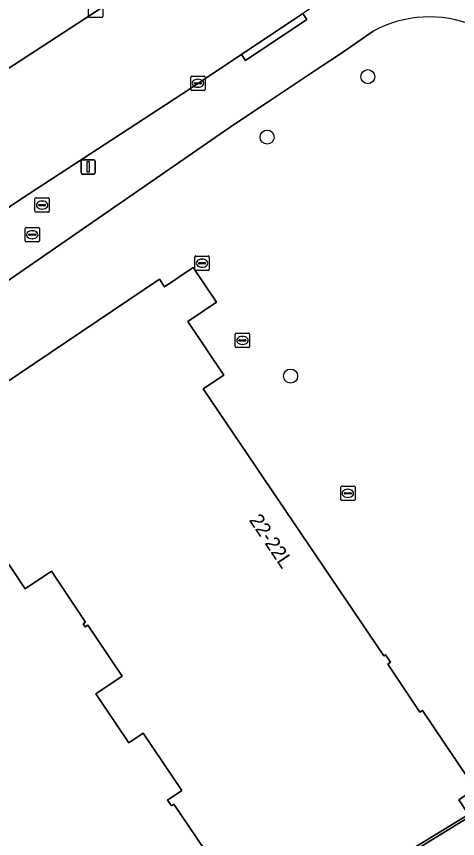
# Model space of a CAD drawing. Extents: x 161087 to 161926, y 382572 to 383873.
# Drawn here: x 161710.4 to 161741.1, y 382644.9 to 382702.1 of the extents above; entities that cross this region are included whole.
import ezdxf

# ---------------------------------------------------------------- set-up
doc = ezdxf.new("R2010")
doc.units = 0
for name, color, linetype in [('IMGEO_Boom', 7, 'Continuous'), ('IMGEO_Brandkraan', 7, 'Continuous'), ('IMGEO_Erf', 7, 'Continuous'), ('IMGEO_Kolk', 7, 'Continuous'), ('IMGEO_Lichtmast', 7, 'Continuous'), ('IMGEO_Pand', 7, 'Continuous'), ('IMGEO_Pand_nummerreeks', 7, 'Continuous'), ('IMGEO_Parkeervlak_open', 7, 'Continuous'), ('IMGEO_Rijbaan_lokaal_open', 7, 'Continuous'), ('IMGEO_Rioolput', 7, 'Continuous'), ('IMGEO_Voetpad_open', 7, 'Continuous')]:
    doc.layers.add(name, color=color, linetype=linetype)

msp = doc.modelspace()

# ---------------------------------------------------------------- linework, layer by layer
at = {"layer": 'IMGEO_Boom'}
for centre in [(161734.872, 382697.865), (161727.864, 382693.661), (161729.499, 382677.044)]:
    msp.add_circle(centre, 0.489, dxfattribs=at)
at = {"layer": 'IMGEO_Brandkraan'}
for p, q in [((161711.707, 382688.509), (161711.707, 382689.361)), ((161711.782, 382689.435), (161712.634, 382689.435)), ((161712.708, 382689.361), (161712.708, 382688.509)), ((161711.966, 382688.929), (161711.966, 382688.941)), ((161712.404, 382688.892), (161712.006, 382688.892)), ((161712.009, 382688.978), (161712.407, 382688.978)), ((161712.195, 382689.215), (161712.22, 382689.215)), ((161712.45, 382688.941), (161712.45, 382688.929)), ((161712.634, 382688.435), (161711.782, 382688.435)), ((161712.218, 382688.655), (161712.193, 382688.655))]:
    msp.add_line(p, q, dxfattribs=at)
for points in [[(161711.707, 382688.509), (161711.707, 382689.361)], [(161711.782, 382689.435), (161712.634, 382689.435)], [(161712.708, 382689.361), (161712.708, 382688.509)], [(161712.634, 382688.435), (161711.782, 382688.435)]]:
    msp.add_lwpolyline(points, dxfattribs=at)
for centre, radius, start, end in [((161711.784, 382689.359), 0.0765, 91.552, 178.448), ((161711.784, 382689.359), 0.0765, 91.552, 178.448), ((161712.632, 382689.359), 0.0765, 1.552, 88.448), ((161712.632, 382689.359), 0.0765, 1.552, 88.448), ((161712.006, 382688.938), 0.0403, 85.8775, 175.7526), ((161712.003, 382688.928), 0.0366, 178.938, 274.7102), ((161712.407, 382688.935), 0.043, 264.8664, 352.4533), ((161712.411, 382688.94), 0.0386, 1.7309, 96.639), ((161711.784, 382688.511), 0.0765, 181.552, 268.448), ((161711.784, 382688.511), 0.0765, 181.552, 268.448), ((161712.632, 382688.511), 0.0765, 271.552, 358.448), ((161712.632, 382688.511), 0.0765, 271.552, 358.448)]:
    msp.add_arc(centre, radius, start, end, dxfattribs=at)
for centre, major_axis, ratio, start_param, end_param in [((161712.194, 382688.935), (-0.387, 0.002), 0.722429, 4.712389, 7.853982), ((161712.219, 382688.935), (-0.39, 0.002), 0.717154, 1.570796, 4.712389)]:
    msp.add_ellipse(centre, major_axis=major_axis, ratio=ratio, start_param=start_param, end_param=end_param, dxfattribs=at)
at = {"layer": 'IMGEO_Erf'}
for points in [[(161735.255, 382701.021), (161732.962, 382699.466), (161731.689, 382698.619), (161728.763, 382696.666), (161727.938, 382696.115), (161725.531, 382694.508), (161718.244, 382689.485), (161701.091, 382677.661), (161701.029, 382677.802), (161699.806, 382676.99), (161692.19, 382671.902), (161685.571, 382667.484), (161684.546, 382666.8), (161679.878, 382663.684), (161678.967, 382663.076), (161676.16, 382661.202), (161674.931, 382660.382), (161671.581, 382658.146), (161671.236, 382657.915), (161664.134, 382653.175)], [(161715.388, 382659.714), (161715.213, 382659.599), (161715.065, 382659.813), (161715.235, 382659.927), (161712.849, 382663.468), (161711.028, 382662.242), (161709.203, 382664.95), (161691.894, 382653.285), (161705.616, 382632.96), (161708.777, 382628.279), (161708.895, 382628.104), (161709.59, 382627.074), (161709.708, 382626.9), (161704.022, 382623.425), (161704.187, 382623.185), (161742.576, 382646.789), (161760.971, 382658.101), (161760.61, 382659.053), (161759.351, 382662.367), (161759.169, 382662.845), (161745.752, 382698.169)], [(161679.583, 382641.37), (161672.727, 382651.507), (161689.091, 382662.531), (161688.997, 382662.671), (161720.365, 382683.794), (161720.728, 382683.254), (161722.721, 382684.597), (161724.341, 382682.191), (161722.345, 382680.847), (161724.856, 382677.117), (161723.424, 382676.152), (161735.976, 382657.583), (161736.092, 382657.661), (161736.443, 382657.138), (161736.26, 382657.015), (161738.5, 382653.672), (161738.683, 382653.795), (161741.783, 382649.168), (161741.678, 382649.096), (161742.234, 382648.258), (161741.213, 382647.581), (161741.875, 382646.56), (161729.232, 382638.832)], [(161724.029, 382643.326), (161721.371, 382647.263), (161721.21, 382647.154), (161720.935, 382647.56), (161721.93, 382648.232), (161719.25, 382652.202), (161718.252, 382651.528), (161715.947, 382654.943), (161717.772, 382656.174), (161715.388, 382659.714)], [(161779.952, 382608.946), (161767.176, 382642.388), (161760.971, 382658.101), (161742.576, 382646.789), (161704.187, 382623.185), (161704.022, 382623.425), (161695.384, 382618.145), (161695.27, 382618.322), (161690.885, 382615.891), (161702.391, 382602.921), (161711.019, 382594.472), (161714.507, 382591.277)]]:
    msp.add_lwpolyline(points, dxfattribs=at)
msp.add_arc((161739.14, 382694.004), 8.021, 66.9607, 118.9724, dxfattribs=at)
at = {"layer": 'IMGEO_Kolk'}
for p, q in [((161715.436, 382702.055), (161715.436, 382702.907)), ((161716.437, 382702.907), (161716.437, 382702.055)), ((161716.363, 382701.981), (161715.511, 382701.981)), ((161722.553, 382696.979), (161722.553, 382697.831)), ((161722.628, 382697.905), (161723.48, 382697.905)), ((161723.554, 382697.831), (161723.554, 382696.979)), ((161722.812, 382697.399), (161722.812, 382697.411)), ((161723.25, 382697.362), (161722.852, 382697.362)), ((161722.855, 382697.448), (161723.253, 382697.448)), ((161723.041, 382697.685), (161723.066, 382697.685)), ((161723.296, 382697.411), (161723.296, 382697.399)), ((161723.48, 382696.905), (161722.628, 382696.905)), ((161723.064, 382697.125), (161723.039, 382697.125))]:
    msp.add_line(p, q, dxfattribs=at)
for points in [[(161715.436, 382702.055), (161715.436, 382702.907)], [(161716.437, 382702.907), (161716.437, 382702.055)], [(161716.363, 382701.981), (161715.511, 382701.981)], [(161722.553, 382696.979), (161722.553, 382697.831)], [(161722.628, 382697.905), (161723.48, 382697.905)], [(161723.554, 382697.831), (161723.554, 382696.979)], [(161723.48, 382696.905), (161722.628, 382696.905)]]:
    msp.add_lwpolyline(points, dxfattribs=at)
for centre, radius, start, end in [((161715.513, 382702.057), 0.0765, 181.552, 268.448), ((161715.513, 382702.057), 0.0765, 181.552, 268.448), ((161716.361, 382702.057), 0.0765, 271.552, 358.448), ((161716.361, 382702.057), 0.0765, 271.552, 358.448), ((161722.63, 382697.829), 0.0765, 91.552, 178.448), ((161722.63, 382697.829), 0.0765, 91.552, 178.448), ((161723.478, 382697.829), 0.0765, 1.552, 88.448), ((161723.478, 382697.829), 0.0765, 1.552, 88.448), ((161722.852, 382697.408), 0.0403, 85.8775, 175.7526), ((161722.849, 382697.398), 0.0366, 178.938, 274.7102), ((161723.253, 382697.405), 0.043, 264.8664, 352.4533), ((161723.257, 382697.41), 0.0386, 1.7309, 96.639), ((161722.63, 382696.981), 0.0765, 181.552, 268.448), ((161722.63, 382696.981), 0.0765, 181.552, 268.448), ((161723.478, 382696.981), 0.0765, 271.552, 358.448), ((161723.478, 382696.981), 0.0765, 271.552, 358.448)]:
    msp.add_arc(centre, radius, start, end, dxfattribs=at)
for centre, major_axis, ratio, start_param, end_param in [((161723.04, 382697.405), (-0.387, 0.002), 0.722429, 4.712389, 7.853982), ((161723.065, 382697.405), (-0.39, 0.002), 0.717154, 1.570796, 4.712389)]:
    msp.add_ellipse(centre, major_axis=major_axis, ratio=ratio, start_param=start_param, end_param=end_param, dxfattribs=at)
at = {"layer": 'IMGEO_Lichtmast'}
for p, q in [((161714.914, 382691.194), (161714.914, 382691.994)), ((161714.914, 382691.994), (161714.914, 382691.194)), ((161715.014, 382692.094), (161715.804, 382692.094)), ((161715.804, 382692.094), (161715.014, 382692.094)), ((161715.904, 382691.994), (161715.904, 382691.194)), ((161715.904, 382691.194), (161715.904, 382691.994)), ((161715.804, 382691.094), (161715.014, 382691.094)), ((161715.014, 382691.094), (161715.804, 382691.094))]:
    msp.add_line(p, q, dxfattribs=at)
msp.add_lwpolyline([(161715.334, 382691.969), (161715.484, 382691.969), (161715.484, 382691.219), (161715.334, 382691.219), (161715.334, 382691.969)], dxfattribs=at)
for centre, start, end in [((161715.014, 382691.994), 90, 180), ((161715.014, 382691.994), 90, 180), ((161715.804, 382691.994), 0, 90), ((161715.804, 382691.994), 360, 90), ((161715.014, 382691.194), 180, 270), ((161715.014, 382691.194), 180, 270), ((161715.804, 382691.194), 270, 0), ((161715.804, 382691.194), 270, 0)]:
    msp.add_arc(centre, 0.1, start, end, dxfattribs=at)
at = {"layer": 'IMGEO_Pand'}
for points in [[(161729.232, 382638.832), (161741.875, 382646.56), (161741.213, 382647.581), (161742.234, 382648.258), (161741.678, 382649.096), (161741.783, 382649.168), (161738.683, 382653.795), (161738.5, 382653.672), (161736.26, 382657.015), (161736.443, 382657.138), (161736.092, 382657.661), (161735.976, 382657.583), (161723.424, 382676.152), (161724.856, 382677.117), (161722.345, 382680.847), (161724.341, 382682.191), (161722.721, 382684.597), (161720.728, 382683.254), (161720.365, 382683.794), (161688.997, 382662.671), (161689.091, 382662.531), (161672.727, 382651.507), (161679.583, 382641.37)], [(161705.616, 382632.96), (161691.894, 382653.285), (161709.203, 382664.95), (161711.028, 382662.242), (161712.849, 382663.468), (161715.235, 382659.927), (161715.065, 382659.813), (161715.213, 382659.599), (161715.388, 382659.714), (161717.772, 382656.174), (161715.947, 382654.943), (161718.252, 382651.528), (161719.25, 382652.202), (161721.93, 382648.232), (161720.935, 382647.56), (161721.21, 382647.154), (161721.371, 382647.263), (161724.029, 382643.326)]]:
    msp.add_lwpolyline(points, dxfattribs=at)
at = {"layer": 'IMGEO_Parkeervlak_open'}
msp.add_lwpolyline([(161706.678, 382696.36), (161717.203, 382703.237), (161713.951, 382708.143), (161708.93, 382704.83), (161703.907, 382701.396), (161705.397, 382699.138), (161706.688, 382697.209), (161706.795, 382697.045), (161706.841, 382696.685)], close=True, dxfattribs=at)
at = {"layer": 'IMGEO_Rijbaan_lokaal_open'}
msp.add_lwpolyline([(161717.203, 382703.237), (161706.678, 382696.36), (161701.807, 382693.056), (161700.182, 382691.91), (161699.988, 382691.772), (161660.57, 382665.356), (161658.586, 382664.031), (161663.174, 382657.246), (161664.046, 382657.83), (161662.924, 382659.486), (161675.735, 382668.065), (161680.939, 382671.625), (161685.938, 382675.035), (161686.973, 382675.729), (161688.094, 382674.073), (161693.868, 382677.944), (161698.929, 382681.367), (161703.962, 382684.791), (161710.791, 382689.395), (161721.919, 382696.655), (161726.08, 382699.414), (161730.343, 382702.265)], dxfattribs=at)
at = {"layer": 'IMGEO_Rioolput'}
for p, q in [((161711.023, 382686.45), (161711.023, 382687.302)), ((161711.098, 382687.376), (161711.95, 382687.376)), ((161711.511, 382687.156), (161711.536, 382687.156)), ((161712.024, 382687.302), (161712.024, 382686.45)), ((161711.282, 382686.87), (161711.282, 382686.882)), ((161711.72, 382686.833), (161711.322, 382686.833)), ((161711.325, 382686.919), (161711.723, 382686.919)), ((161711.534, 382686.596), (161711.509, 382686.596)), ((161711.766, 382686.882), (161711.766, 382686.87)), ((161711.95, 382686.376), (161711.098, 382686.376)), ((161722.836, 382684.468), (161722.836, 382685.32)), ((161722.911, 382685.394), (161723.763, 382685.394)), ((161723.837, 382685.32), (161723.837, 382684.468)), ((161723.095, 382684.888), (161723.095, 382684.9)), ((161723.533, 382684.851), (161723.135, 382684.851)), ((161723.138, 382684.937), (161723.536, 382684.937)), ((161723.324, 382685.174), (161723.349, 382685.174)), ((161723.579, 382684.9), (161723.579, 382684.888)), ((161723.763, 382684.394), (161722.911, 382684.394)), ((161723.347, 382684.614), (161723.322, 382684.614)), ((161725.648, 382679.099), (161725.648, 382679.951)), ((161725.723, 382680.025), (161726.575, 382680.025)), ((161725.907, 382679.519), (161725.907, 382679.531)), ((161725.95, 382679.568), (161726.348, 382679.568)), ((161726.136, 382679.805), (161726.161, 382679.805)), ((161726.391, 382679.531), (161726.391, 382679.519)), ((161726.649, 382679.951), (161726.649, 382679.099)), ((161726.575, 382679.025), (161725.723, 382679.025)), ((161726.345, 382679.482), (161725.947, 382679.482)), ((161726.159, 382679.245), (161726.134, 382679.245)), ((161732.983, 382668.462), (161732.983, 382669.314)), ((161733.058, 382669.388), (161733.91, 382669.388)), ((161733.984, 382669.314), (161733.984, 382668.462)), ((161733.242, 382668.882), (161733.242, 382668.894)), ((161733.68, 382668.845), (161733.282, 382668.845)), ((161733.285, 382668.931), (161733.683, 382668.931)), ((161733.471, 382669.168), (161733.496, 382669.168)), ((161733.726, 382668.894), (161733.726, 382668.882)), ((161733.91, 382668.388), (161733.058, 382668.388)), ((161733.494, 382668.608), (161733.469, 382668.608))]:
    msp.add_line(p, q, dxfattribs=at)
for points in [[(161711.023, 382686.45), (161711.023, 382687.302)], [(161711.098, 382687.376), (161711.95, 382687.376)], [(161712.024, 382687.302), (161712.024, 382686.45)], [(161711.95, 382686.376), (161711.098, 382686.376)], [(161722.836, 382684.468), (161722.836, 382685.32)], [(161722.911, 382685.394), (161723.763, 382685.394)], [(161723.837, 382685.32), (161723.837, 382684.468)], [(161723.763, 382684.394), (161722.911, 382684.394)], [(161725.648, 382679.099), (161725.648, 382679.951)], [(161725.723, 382680.025), (161726.575, 382680.025)], [(161726.649, 382679.951), (161726.649, 382679.099)], [(161726.575, 382679.025), (161725.723, 382679.025)], [(161732.983, 382668.462), (161732.983, 382669.314)], [(161733.058, 382669.388), (161733.91, 382669.388)], [(161733.984, 382669.314), (161733.984, 382668.462)], [(161733.91, 382668.388), (161733.058, 382668.388)]]:
    msp.add_lwpolyline(points, dxfattribs=at)
for centre, radius, start, end in [((161711.1, 382687.3), 0.0765, 91.552, 178.448), ((161711.1, 382687.3), 0.0765, 91.552, 178.448), ((161711.948, 382687.3), 0.0765, 1.552, 88.448), ((161711.948, 382687.3), 0.0765, 1.552, 88.448), ((161711.1, 382686.452), 0.0765, 181.552, 268.448), ((161711.1, 382686.452), 0.0765, 181.552, 268.448), ((161711.322, 382686.879), 0.0403, 85.8775, 175.7526), ((161711.319, 382686.869), 0.0366, 178.938, 274.7102), ((161711.723, 382686.876), 0.043, 264.8664, 352.4533), ((161711.727, 382686.881), 0.0386, 1.7309, 96.639), ((161711.948, 382686.452), 0.0765, 271.552, 358.448), ((161711.948, 382686.452), 0.0765, 271.552, 358.448), ((161722.913, 382685.318), 0.0765, 91.552, 178.448), ((161722.913, 382685.318), 0.0765, 91.552, 178.448), ((161723.761, 382685.318), 0.0765, 1.552, 88.448), ((161723.761, 382685.318), 0.0765, 1.552, 88.448), ((161723.135, 382684.897), 0.0403, 85.8775, 175.7526), ((161723.132, 382684.887), 0.0366, 178.938, 274.7102), ((161723.536, 382684.894), 0.043, 264.8664, 352.4533), ((161723.54, 382684.899), 0.0386, 1.7309, 96.639), ((161722.913, 382684.47), 0.0765, 181.552, 268.448), ((161722.913, 382684.47), 0.0765, 181.552, 268.448), ((161723.761, 382684.47), 0.0765, 271.552, 358.448), ((161723.761, 382684.47), 0.0765, 271.552, 358.448), ((161725.725, 382679.949), 0.0765, 91.552, 178.448), ((161725.725, 382679.949), 0.0765, 91.552, 178.448), ((161725.947, 382679.528), 0.0403, 85.8775, 175.7526), ((161725.944, 382679.518), 0.0366, 178.938, 274.7102), ((161726.348, 382679.525), 0.043, 264.8664, 352.4533), ((161726.352, 382679.53), 0.0386, 1.7309, 96.639), ((161726.573, 382679.949), 0.0765, 1.552, 88.448), ((161726.573, 382679.949), 0.0765, 1.552, 88.448), ((161725.725, 382679.101), 0.0765, 181.552, 268.448), ((161725.725, 382679.101), 0.0765, 181.552, 268.448), ((161726.573, 382679.101), 0.0765, 271.552, 358.448), ((161726.573, 382679.101), 0.0765, 271.552, 358.448), ((161733.06, 382669.312), 0.0765, 91.552, 178.448), ((161733.06, 382669.312), 0.0765, 91.552, 178.448), ((161733.908, 382669.312), 0.0765, 1.552, 88.448), ((161733.908, 382669.312), 0.0765, 1.552, 88.448), ((161733.282, 382668.891), 0.0403, 85.8775, 175.7526), ((161733.279, 382668.881), 0.0366, 178.938, 274.7102), ((161733.683, 382668.888), 0.043, 264.8664, 352.4533), ((161733.687, 382668.893), 0.0386, 1.7309, 96.639), ((161733.06, 382668.464), 0.0765, 181.552, 268.448), ((161733.06, 382668.464), 0.0765, 181.552, 268.448), ((161733.908, 382668.464), 0.0765, 271.552, 358.448), ((161733.908, 382668.464), 0.0765, 271.552, 358.448)]:
    msp.add_arc(centre, radius, start, end, dxfattribs=at)
for centre, major_axis, ratio, start_param, end_param in [((161711.51, 382686.876), (-0.387, 0.002), 0.722429, 4.712389, 7.853982), ((161711.535, 382686.876), (-0.39, 0.002), 0.717154, 1.570796, 4.712389), ((161723.323, 382684.894), (-0.387, 0.002), 0.722429, 4.712389, 7.853982), ((161723.348, 382684.894), (-0.39, 0.002), 0.717154, 1.570796, 4.712389), ((161726.135, 382679.525), (-0.387, 0.002), 0.722429, 4.712389, 7.853982), ((161726.16, 382679.525), (-0.39, 0.002), 0.717154, 1.570796, 4.712389), ((161733.47, 382668.888), (-0.387, 0.002), 0.722429, 4.712389, 7.853982), ((161733.495, 382668.888), (-0.39, 0.002), 0.717154, 1.570796, 4.712389)]:
    msp.add_ellipse(centre, major_axis=major_axis, ratio=ratio, start_param=start_param, end_param=end_param, dxfattribs=at)
at = {"layer": 'IMGEO_Voetpad_open'}
for points in [[(161740.078, 382708.641), (161738.609, 382707.751), (161734.831, 382705.246), (161734.718, 382705.171), (161731.947, 382703.33), (161730.343, 382702.265), (161730.62, 382701.85), (161726.357, 382698.999), (161726.08, 382699.414), (161721.919, 382696.655), (161710.791, 382689.395), (161703.962, 382684.791), (161698.929, 382681.367), (161693.868, 382677.944), (161688.094, 382674.073), (161687.058, 382673.378), (161682.067, 382669.974), (161676.856, 382666.409), (161673.973, 382664.478), (161669.097, 382661.212), (161664.046, 382657.83), (161663.174, 382657.246), (161660.282, 382655.309), (161659.549, 382654.818)], [(161718.244, 382689.485), (161725.531, 382694.508), (161727.938, 382696.115), (161728.763, 382696.666), (161731.689, 382698.619), (161732.962, 382699.466), (161735.255, 382701.021)], [(161664.134, 382653.175), (161671.236, 382657.915), (161671.581, 382658.146), (161674.931, 382660.382), (161676.16, 382661.202), (161678.967, 382663.076), (161679.878, 382663.684), (161684.546, 382666.8), (161685.571, 382667.484), (161692.19, 382671.902), (161699.806, 382676.99), (161701.029, 382677.802), (161701.091, 382677.661), (161718.244, 382689.485)]]:
    msp.add_lwpolyline(points, dxfattribs=at)
msp.add_lwpolyline([(161726.08, 382699.414), (161726.357, 382698.999), (161730.62, 382701.85), (161730.343, 382702.265)], close=True, dxfattribs=at)
msp.add_arc((161739.14, 382694.004), 8.021, 66.9607, 118.9724, dxfattribs=at)

# ---------------------------------------------------------------- texts
at = {"layer": 'IMGEO_Pand_nummerreeks'}
msp.add_text('22-22L', height=1, rotation=304.0564, dxfattribs=at).set_placement((161726.574, 382667.028))

doc.saveas('drawing.dxf')
